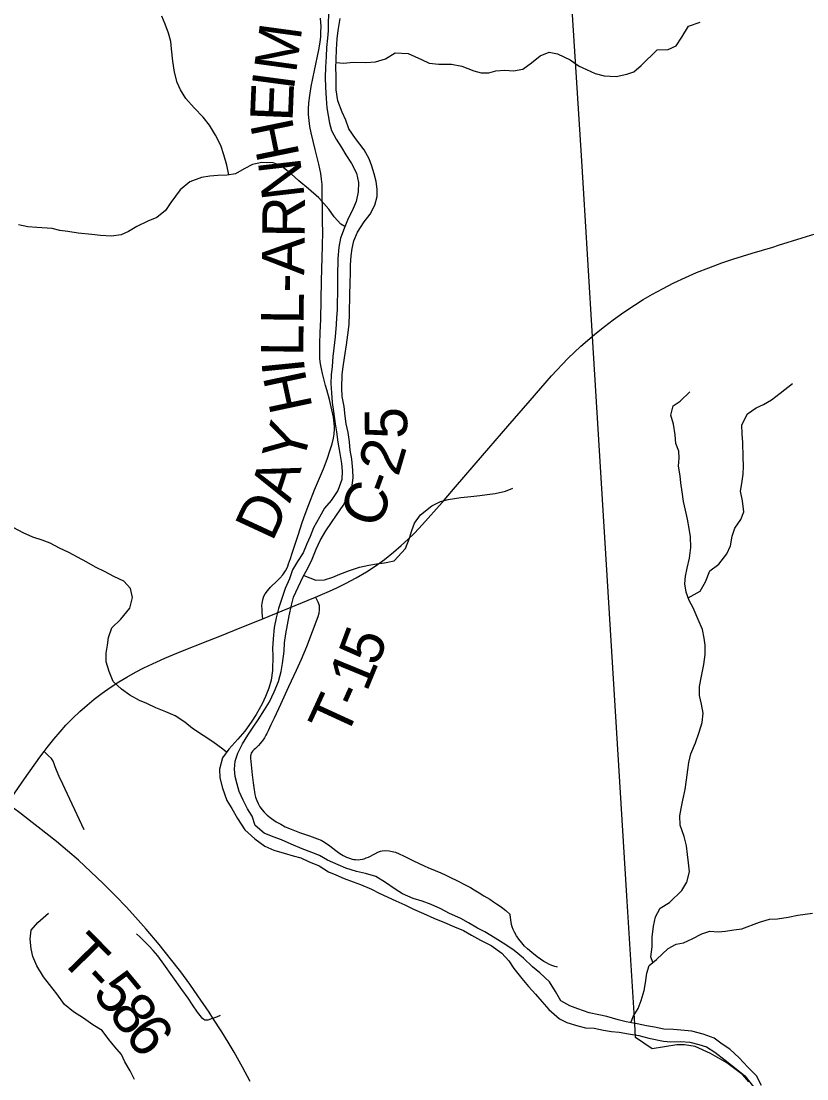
# Model space of a CAD drawing. Extents: x 1451455 to 1749751, y 218250 to 574981.
# Drawn here: x 1582622 to 1588165, y 312388 to 319853 of the extents above; entities that cross this region are included whole.
import ezdxf

# ---------------------------------------------------------------- set-up
doc = ezdxf.new("R2010")
doc.units = 0
for name, color, linetype in [('GM_X_County_Road', 7, 'Continuous'), ('GM_X_County_Road_Text', 7, 'Continuous'), ('GM_X_Minor_River', 7, 'Continuous'), ('GM_X_State_Route', 7, 'Continuous'), ('GM_X_Township', 7, 'Continuous'), ('GM_X_Township_Road', 7, 'Continuous'), ('GM_X_Township_Road_Text', 7, 'Continuous'), ('GM_X_US_Route', 7, 'Continuous')]:
    doc.layers.add(name, color=color, linetype=linetype)

msp = doc.modelspace()

# ---------------------------------------------------------------- linework, layer by layer
at = {"layer": 'GM_X_County_Road'}
msp.add_lwpolyline([(1584326.6, 315635.9), (1584323, 315678.1), (1584321.8, 315702), (1584320.8, 315729), (1584323.9, 315756.7), (1584329, 315779.3), (1584334.8, 315794.6), (1584344.3, 315812.2), (1584359.9, 315833.1), (1584381.6, 315857.8), (1584427.8, 315903.8), (1584446.6, 315922.1), (1584468.9, 315946.2), (1584487, 315973.4), (1584496.2, 315990.8), (1584502.7, 316005.8), (1584509.3, 316024.3), (1584521.5, 316061.6), (1584534.7, 316098.5), (1584550.9, 316148), (1584575.7, 316225.8), (1584605.5, 316316.2), (1584626.7, 316374.7), (1584652.2, 316442.1), (1584692.4, 316546.1), (1584754.1, 316694.5), (1584780, 316762), (1584802.5, 316827.1), (1584815.6, 316871.1), (1584824.7, 316909.5), (1584829.5, 316938.5), (1584831.9, 316972.6), (1584832.4, 316992.9), (1584831.2, 317013.7), (1584828.4, 317036.8), (1584824.9, 317059.1), (1584796.5, 317183.8), (1584778.4, 317250.3), (1584769.6, 317281.9), (1584759.3, 317320), (1584747.3, 317367.7), (1584740.4, 317399.7), (1584734.5, 317435.3), (1584730.2, 317471.1), (1584728.6, 317510.2), (1584729.8, 317579.1), (1584732, 317654.5), (1584735.2, 317749.6), (1584742.1, 318021.8), (1584749.3, 318267.7), (1584749.7, 318366.2), (1584748.9, 318435), (1584747.2, 318522.9), (1584745.5, 318621.1), (1584744.9, 318699.7), (1584741.2, 318738.2), (1584736, 318777.8), (1584721.8, 318845.2), (1584697.2, 318947.2), (1584667.6, 319064.9), (1584658.8, 319109.9), (1584652.9, 319152.1), (1584649.4, 319194.6), (1584649.6, 319233.4), (1584651.4, 319276.5), (1584658, 319328.6), (1584669.1, 319393.3), (1584691.7, 319505.9), (1584722, 319650.4), (1584731.2, 319705.4), (1584735.6, 319744.5), (1584737.3, 319776.8), (1584737.7, 319816.3), (1584733.5, 319875.4)], dxfattribs=at)
at = {"layer": 'GM_X_Minor_River'}
for points in [[(1584088.1, 318768.1), (1584072.8, 318835.9), (1584051.7, 318910.3), (1584030.6, 318976.6), (1583993.4, 319049.2), (1583950.3, 319119.9), (1583907, 319176.5), (1583843.7, 319241.5), (1583784.5, 319308.3), (1583747.3, 319368.9), (1583723.9, 319419.3), (1583702.8, 319493.6), (1583691.8, 319571.9), (1583682.8, 319658.1), (1583677.5, 319710.3), (1583662.2, 319768.5), (1583639, 319832.9), (1583615.7, 319889.3)], [(1584790.9, 319901.7), (1584788.1, 319839.7), (1584787.5, 319785.6), (1584782.8, 319733.6), (1584776, 319667.6), (1584773.1, 319603.6), (1584768.2, 319527.6), (1584767.3, 319455.5), (1584770.4, 319387.4), (1584773.4, 319307.2), (1584778.6, 319241.1), (1584797.2, 319132.7), (1584810.6, 319082.5), (1584843.8, 319019.9), (1584883.1, 318961.3), (1584912.5, 318910.9), (1584953.8, 318848.2), (1584987, 318781.7), (1585002.1, 318715.5), (1584999.3, 318649.4), (1584986.4, 318581.5), (1584957.6, 318515.8), (1584928.8, 318460.1), (1584899.9, 318390.4), (1584875.1, 318322.6), (1584862.2, 318258.7), (1584855.2, 318178.7), (1584853.6, 318052.6), (1584854.8, 317984.5), (1584852.6, 317816.3)], [(1584958.2, 318249.4), (1584968.9, 318303.4), (1584995.7, 318363.1), (1585042.7, 318436.5), (1585085.4, 318492.1), (1585118.2, 318555.7), (1585133, 318615.6), (1585133.7, 318667.6), (1585126.3, 318721.8), (1585113, 318776), (1585095.7, 318830.3), (1585076.3, 318880.7), (1585043.1, 318945.2), (1584982, 319024.1), (1584932.8, 319092.8), (1584913.6, 319155.2), (1584886.3, 319211.6), (1584855.3, 319290.1), (1584844.2, 319368.4), (1584844.9, 319418.4), (1584843.6, 319472.5), (1584842.2, 319522.6), (1584845, 319582.6), (1584847.8, 319652.7), (1584850.8, 319728.7), (1584857.5, 319786.7), (1584872.6, 319872.6)], [(1584844, 319561.7), (1584896.7, 319557.9), (1584966.8, 319565), (1585054.9, 319561.8), (1585121, 319566.9), (1585193.3, 319588), (1585261.9, 319629.1), (1585352, 319626), (1585445.5, 319582.7), (1585501.2, 319557.9), (1585569.2, 319551), (1585657.3, 319549.8), (1585731.2, 319536.8), (1585814.8, 319501.7), (1585868.7, 319488.9), (1585920.7, 319488.2), (1585971, 319503.6), (1586035.1, 319506.7), (1586095.1, 319503.9), (1586161.3, 319515.1), (1586221.9, 319560.3), (1586284.6, 319607.6), (1586347, 319634.8), (1586406.9, 319622), (1586494.4, 319580.8), (1586559.9, 319535.8), (1586611.7, 319511.1), (1586671.4, 319484.3), (1586735.2, 319467.4), (1586819.2, 319462.3), (1586895.5, 319479.3), (1586945.8, 319496.6), (1586996.4, 319540), (1587109.9, 319650.7), (1587186, 319653.7), (1587242.3, 319679), (1587283.2, 319740.5), (1587330.2, 319818), (1587412.6, 319846.9)], [(1584905.8, 318404.5), (1584876.3, 318420.7), (1584830.9, 318471.4), (1584793.6, 318526), (1584722.5, 318607), (1584649.2, 318670.1), (1584581.9, 318727), (1584526.5, 318775.8), (1584451.2, 318834.9), (1584399.3, 318853.6), (1584319.3, 318856.7), (1584255.1, 318841.5), (1584196.6, 318810.2), (1584134.1, 318777), (1584075.9, 318765.8), (1584009.9, 318764.7), (1583953.7, 318759.4), (1583895.6, 318750.2), (1583811.1, 318719.2), (1583744.3, 318662), (1583679.1, 318572.8), (1583640.4, 318517.2), (1583579.7, 318468), (1583515.3, 318442.8), (1583438.8, 318403.8), (1583378.3, 318368.5), (1583327.9, 318345.2), (1583259.8, 318336.1), (1583181.8, 318341.1), (1583119.8, 318347.9), (1583023.8, 318357.2), (1582951.9, 318368.2), (1582895.9, 318374.9), (1582840.1, 318389.7), (1582732.1, 318397.1), (1582668.1, 318402), (1582602.2, 318414.9)], [(1586697.5, 312839.6), (1586629.6, 312854.5), (1586549.9, 312883.6), (1586494.1, 312904.3), (1586428.5, 312939.3), (1586391.3, 313003.8), (1586350.1, 313072.5), (1586280.9, 313137.5), (1586229.3, 313178.2), (1586166, 313241.1), (1586100.7, 313294.1), (1586041.1, 313334.9), (1585965.7, 313382), (1585894.2, 313427), (1585842.4, 313451.7), (1585778.9, 313490.6), (1585723.2, 313519.3), (1585643.6, 313556.4), (1585583.9, 313587.3), (1585514.2, 313618.2), (1585450.5, 313643.1), (1585386.7, 313662), (1585313, 313695), (1585261.4, 313727.7), (1585191.9, 313774.7), (1585124.4, 313815.6), (1585050.6, 313838.6), (1584988.7, 313851.5), (1584912.9, 313876.5), (1584859.2, 313899.3), (1584783.5, 313932.3), (1584725.9, 313965.1), (1584672.1, 313985.8), (1584604.4, 314010.8), (1584526.7, 314043.8), (1584459, 314074.8), (1584399.3, 314097.6), (1584335.5, 314122.5), (1584274.1, 314175.4), (1584251, 314241.8), (1584219.6, 314294.2), (1584188.3, 314354.7), (1584161.1, 314417.2), (1584145.7, 314467.4), (1584132.4, 314521.7), (1584127, 314573.8), (1584131.8, 314629.8), (1584150.5, 314687.6), (1584183.4, 314753.3), (1584222.2, 314814.8), (1584258.9, 314870.4), (1584293.6, 314922), (1584338.5, 314993.5), (1584373.3, 315049.1), (1584408.2, 315120.8), (1584437.1, 315192.5), (1584456, 315262.3), (1584466.8, 315320.2), (1584477.9, 315406.2), (1584480.6, 315466.2), (1584489.4, 315530.2), (1584500.2, 315592.1), (1584513.1, 315656.1), (1584530, 315731.9), (1584542.7, 315787.8), (1584575.7, 315859.5), (1584612.7, 315935.1), (1584641.4, 315988.8), (1584674.3, 316056.4), (1584703.2, 316126.1), (1584732, 316187.8), (1584770.9, 316257.4), (1584811.6, 316314.9), (1584846.3, 316366.5), (1584893.2, 316434), (1584924, 316491.7), (1584954.9, 316559.3), (1584963.8, 316631.3), (1584962.5, 316685.4), (1584955.4, 316761.6), (1584942.2, 316825.8), (1584939, 316884), (1584929.8, 316950.2), (1584914.6, 317012.5), (1584909.2, 317064.6), (1584902.1, 317132.8), (1584887, 317205.1), (1584883.7, 317263.2), (1584886.9, 317359.3), (1584893.6, 317413.2), (1584902.4, 317477.2), (1584917.6, 317569.1), (1584926.5, 317639.1), (1584935.4, 317713.1), (1584938.4, 317791.1), (1584940.1, 317921.3), (1584943.1, 318005.3), (1584946.1, 318079.4), (1584946.7, 318133.4), (1584951.5, 318197.5), (1584958.2, 318249.4)], [(1584852.6, 317816.3), (1584848, 317762.3), (1584845.3, 317712.2), (1584838.2, 317626.2), (1584827.2, 317544.3), (1584820.5, 317486.3), (1584815.6, 317416.3), (1584808.8, 317358.3), (1584808, 317296.2), (1584811.2, 317230.1), (1584816.4, 317161.9), (1584825.5, 317097.7), (1584838.5, 317011.5), (1584845.8, 316955.3), (1584856.8, 316881.1), (1584869.9, 316802.8), (1584881, 316730.5), (1584886.3, 316676.4), (1584883.5, 316618.4), (1584856.5, 316540.6), (1584809.6, 316471.2), (1584762.9, 316415.7), (1584728, 316352.1), (1584685.1, 316276.6), (1584660.3, 316216.8), (1584637.6, 316165.1), (1584610.8, 316101.3), (1584572, 316039.8), (1584537.2, 315980.1), (1584514.4, 315918.4), (1584485.5, 315848.7), (1584460.6, 315778.9), (1584437.7, 315709.1), (1584420.8, 315641.3), (1584407.9, 315573.3), (1584398.9, 315493.4), (1584396, 315425.3), (1584397.4, 315373.2), (1584396.1, 315271.1), (1584385.2, 315201.2), (1584368.5, 315145.3), (1584345.7, 315087.6), (1584323.1, 315035.8), (1584280.1, 314960.3), (1584245.4, 314906.7), (1584200.5, 314841.2), (1584149.7, 314785.8), (1584086.8, 314714.5), (1584042, 314655), (1584021, 314575.2), (1584024.2, 314513.1), (1584043.3, 314440.8), (1584072.2, 314352.3), (1584109.5, 314297.7), (1584148.7, 314227.1), (1584199.7, 314146.3), (1584271, 314081.3), (1584342.4, 314030.3), (1584404.1, 314003.4), (1584477.9, 313982.4), (1584541.7, 313963.5), (1584595.6, 313948.8), (1584649.3, 313922.1), (1584725, 313891), (1584790.5, 313850.1), (1584842.3, 313827.4), (1584900, 313802.6), (1584963.8, 313779.7), (1585015.6, 313761), (1585093.2, 313727.9), (1585146.9, 313699.2), (1585266.3, 313645.5), (1585330, 313616.7), (1585389.7, 313585.8), (1585461.4, 313554.8), (1585533, 313521.9), (1585608.7, 313492.8), (1585678.4, 313461.9), (1585742.1, 313435), (1585799.8, 313402.2), (1585863.4, 313367.3), (1585939, 313330.2), (1586012.3, 313275.2), (1586063.7, 313220.5), (1586099.1, 313167.9), (1586154.2, 313097.1), (1586201.5, 313040.4), (1586250.9, 312985.7), (1586296.3, 312935), (1586345.6, 312878.3), (1586420.9, 312813.2), (1586472.6, 312786.5), (1586548.4, 312763.5), (1586604.2, 312748.7), (1586664.2, 312745.9), (1586730.1, 312733), (1586786, 312722.3), (1586842, 312717.5), (1586908, 312706.6), (1586979.9, 312693.7), (1587049.7, 312674.7)], [(1587328.6, 315782.4), (1587411.9, 315829.8), (1587450.8, 315897.4), (1587479.8, 315975.1), (1587544.4, 316020.3), (1587601.4, 316093.7), (1587626.1, 316149.4), (1587639, 316219.3), (1587657.7, 316275.1), (1587698.5, 316336.7), (1587721.2, 316390.5), (1587710.2, 316468.7), (1587697.1, 316537), (1587705.7, 316590.9), (1587716.6, 316656.9), (1587717.3, 316712.9), (1587716.1, 316775), (1587713.4, 316879.2), (1587708.2, 316939.3), (1587707, 317003.4), (1587746, 317081), (1587806.6, 317124.2), (1587858.9, 317147.6), (1587915.4, 317180.9), (1587976, 317228.1), (1588065, 317297)], [(1587078.2, 313208.8), (1587065, 313249.2), (1587073.8, 313319.2), (1587074.7, 313389.3), (1587083.7, 313467.2), (1587096.6, 313531.1), (1587131.4, 313592.8), (1587195.9, 313632), (1587283.1, 313718.9), (1587317.9, 313776.5), (1587336.8, 313850.4), (1587329.6, 313912.5), (1587324.3, 313970.7), (1587315.1, 314032.9), (1587299.9, 314099.2), (1587270.9, 314179.6), (1587269.7, 314243.8), (1587278.4, 314297.7), (1587291.1, 314355.6), (1587306.1, 314429.5), (1587317, 314499.4), (1587325.9, 314569.4), (1587332.5, 314621.4), (1587347.3, 314683.3), (1587380.3, 314760.9), (1587405.3, 314834.7), (1587426.2, 314902.5), (1587433, 314970.5), (1587421.8, 315032.7), (1587408.6, 315095), (1587407.4, 315157.1), (1587422.3, 315231), (1587439.4, 315312.8), (1587448.3, 315382.8), (1587447.1, 315448.9), (1587439.7, 315499.1), (1587428.5, 315559.3), (1587399.3, 315629.8), (1587362.3, 315712.4), (1587335, 315764.8), (1587313.7, 315823.1), (1587304.4, 315881.3), (1587309.1, 315935.3), (1587319.9, 315993.3), (1587336.7, 316063.1), (1587345.7, 316139.1), (1587344.7, 316213.2), (1587335.4, 316273.4), (1587324.2, 316339.7), (1587309, 316401.9), (1587295.8, 316464.2), (1587284.6, 316532.4), (1587275.4, 316594.6), (1587272, 316644.7), (1587258.9, 316713), (1587263.6, 316769), (1587262.2, 316819.1), (1587240.9, 316873.4), (1587235.7, 316933.6), (1587224.6, 317009.8), (1587205.4, 317072.1), (1587222.2, 317138), (1587272.7, 317171.4), (1587339.6, 317236.6)], [(1584616, 315941.3), (1584700.4, 315907.9), (1584762.5, 315911.1), (1584820.8, 315928.3), (1584871.1, 315949.7), (1584939.5, 315976.8), (1585009.8, 315999.9), (1585074.1, 316013.1), (1585128.2, 316022.4), (1585186.4, 316029.6), (1585252.6, 316044.8), (1585333.8, 316131.8), (1585362.7, 316203.5), (1585377.5, 316259.4), (1585396.1, 316311.2), (1585438.9, 316368.7), (1585519.8, 316433.7), (1585580.2, 316462.9), (1585634.5, 316478.2), (1585724.7, 316491.1), (1585794.9, 316498.1), (1585859, 316505.3), (1585909.1, 316512.6), (1585965.3, 316519.9), (1586039.6, 316537), (1586089.9, 316556.3)], [(1584071.8, 314694.7), (1584044.8, 314715.1), (1583973.3, 314766.1), (1583905.8, 314811), (1583830.4, 314860.1), (1583776.9, 314904.9), (1583709.4, 314949.8), (1583643.7, 314978.7), (1583572, 315007.7), (1583508.3, 315036.6), (1583456.6, 315059.3), (1583389, 315096.2), (1583329.5, 315139.1), (1583272.1, 315191.9), (1583242.9, 315262.4), (1583221.8, 315330.8), (1583222.6, 315392.8), (1583231.3, 315448.8), (1583238, 315502.8), (1583260.8, 315570.5), (1583325.7, 315633.8), (1583388.7, 315711), (1583407.7, 315784.9), (1583392.5, 315849.1), (1583347.1, 315901.8), (1583275.4, 315932.8), (1583213.8, 315967.7), (1583146.2, 316000.6), (1583084.6, 316035.5), (1583018.9, 316070.4), (1582959.3, 316103.2), (1582893.6, 316134.1), (1582826, 316169.1), (1582770.2, 316189.8), (1582704.4, 316212.7), (1582636.8, 316241.7), (1582535.4, 316297.1)], [(1582691.7, 313305.2), (1582686.6, 313375.4), (1582693.4, 313437.4), (1582740.1, 313492.8), (1582815, 313557.9)], [(1586924.1, 312784.6), (1586939.5, 312828.4), (1586974.3, 312884), (1586997, 312941.7), (1587017.9, 313011.5), (1587026.6, 313065.5), (1587037.5, 313133.5), (1587052.2, 313187.3), (1587104.8, 313230.7), (1587187.8, 313307.7), (1587244.3, 313339), (1587294.4, 313348.3), (1587356.8, 313375.5), (1587425.3, 313412.6), (1587481.6, 313429.9), (1587539.6, 313425.1), (1587591.7, 313430.5), (1587649.9, 313439.7), (1587706, 313447), (1587830.7, 313493.4), (1587901.1, 313514.5), (1587959.2, 313517.7), (1588033.4, 313530.7), (1588101.6, 313543.8), (1588205.9, 313558.5)], [(1583420.8, 312384.4), (1583391.5, 312444.9), (1583354.3, 312509.5), (1583328.9, 312559.8), (1583283.5, 312614.5), (1583240.1, 312665.2), (1583192.9, 312729.9), (1583127.4, 312770.8), (1583061.9, 312817.7), (1582992.4, 312860.7), (1582929, 312913.6), (1582873.9, 312988.4), (1582822.7, 313053.2), (1582779.3, 313107.8), (1582732.3, 313186.5), (1582705.1, 313253), (1582691.7, 313305.2)], [(1587846.2, 312341.7), (1587811, 312410.3), (1587749.7, 312471.2), (1587688.5, 312536.1), (1587621.2, 312597), (1587567.6, 312633.8), (1587512.1, 312674.6), (1587434.4, 312703.6), (1587354.6, 312724.7), (1587302.6, 312729.4), (1587224.6, 312736.5), (1587156.6, 312739.4), (1587090.7, 312754.3), (1587034.8, 312763), (1586968.9, 312775.9), (1586891, 312791), (1586833.2, 312805.7), (1586753.4, 312828.8), (1586697.5, 312839.6)], [(1587049.7, 312674.7), (1587153.5, 312653.3), (1587205.5, 312650.6), (1587275.6, 312651.7), (1587339.6, 312646.8), (1587403.5, 312632), (1587457.3, 312615.2), (1587516.9, 312576.4), (1587588.2, 312519.4), (1587665.5, 312460.3), (1587728.9, 312409.4), (1587790, 312332.5)]]:
    msp.add_lwpolyline(points, dxfattribs=at)
at = {"layer": 'GM_X_State_Route'}
for points in [[(1587965.5, 318271.9), (1588131.7, 318323.4), (1588254, 318360.8)], [(1582555.5, 314377.4), (1582645.6, 314506.4), (1582754.2, 314658.4), (1582785.1, 314699.9), (1582805, 314726.8), (1582851.8, 314785.7), (1582896.2, 314838.1), (1582937.9, 314884.1), (1582983.6, 314930.9), (1583035.6, 314980.4), (1583087.1, 315025.7), (1583137.6, 315067.1), (1583194.8, 315110.8), (1583250.8, 315150.3), (1583310.8, 315189.9), (1583366.5, 315224), (1583429.1, 315259.3), (1583487.2, 315289.2), (1583579, 315332), (1583635.8, 315357.1), (1583747.6, 315403.5), (1583939.6, 315479.2), (1584024.9, 315513.2), (1584179.8, 315576.3), (1584326.6, 315635.9), (1584371.3, 315654), (1584698.6, 315788.6), (1584699, 315788.8), (1584798.6, 315831.4), (1584849.4, 315854.7), (1584911.3, 315885), (1584986.7, 315925.2), (1585057.6, 315966.6), (1585120.7, 316007.5), (1585184.4, 316054.5), (1585249, 316105.3), (1585304.1, 316151.9), (1585350.3, 316194), (1585397.1, 316240.1), (1585453.1, 316300), (1585592.4, 316456.9), (1585686.9, 316565.8), (1585876.3, 316787.7), (1586056.4, 316996.1), (1586212.9, 317177.2), (1586363.8, 317350.2), (1586478.2, 317471.8), (1586571.2, 317559.2), (1586668.2, 317642.4), (1586669.6, 317643.6), (1586736.8, 317698.2), (1586799.1, 317746), (1586875.2, 317799.8), (1586949.5, 317849.3), (1587011.2, 317888.4), (1587076, 317926.7), (1587146, 317963.9), (1587226.6, 318005.9), (1587309.5, 318045.3), (1587387.6, 318079.1), (1587472.8, 318113.1), (1587564.9, 318147.3), (1587642.5, 318173.5), (1587780.2, 318216.4), (1587924.9, 318259.3), (1587965.5, 318271.9)]]:
    msp.add_lwpolyline(points, dxfattribs=at)
at = {"layer": 'GM_X_Township'}
for points in [[(1587756.8, 312367), (1587714.5, 312416.4), (1587600.5, 312501.8), (1587486.5, 312567.7), (1587377.5, 312615.8), (1587302.3, 312629.4), (1587247.1, 312629.4), (1587074.3, 312601.4), (1586956, 312679.6), (1586951.1, 312776.3), (1586894.7, 313681), (1586657.8, 317550.9), (1586577.3, 318866.6), (1586413.4, 321445.3), (1586366.1, 322190.7), (1586071.6, 322358.5), (1581500.7, 324963.5), (1576824.8, 327623)], [(1587756.8, 312367), (1587714.5, 312416.4), (1587600.5, 312501.8), (1587486.5, 312567.7), (1587377.5, 312615.8), (1587302.3, 312629.4), (1587247.1, 312629.4), (1587074.3, 312601.4), (1586956, 312679.6), (1586951.1, 312776.3), (1586894.7, 313681), (1586657.8, 317550.9), (1586577.3, 318866.6), (1586413.4, 321445.3), (1586366.1, 322190.7), (1590293, 322987.2), (1593030.5, 323584.8), (1593145.7, 323595.7), (1593983, 323674.9)]]:
    msp.add_lwpolyline(points, dxfattribs=at)
at = {"layer": 'GM_X_Township_Road'}
for points in [[(1584698.6, 315788.6), (1584714.2, 315756.3), (1584719.4, 315744.5), (1584723.8, 315729.9), (1584725.5, 315714.2), (1584725, 315695.5), (1584722.1, 315678)], [(1584722.1, 315678), (1584721.1, 315672.1), (1584714.3, 315648.4), (1584634.3, 315436.6), (1584597.4, 315348), (1584562.1, 315269.4), (1584508.9, 315154.8), (1584451.1, 315031.4), (1584406.5, 314934.6), (1584384.6, 314887.8), (1584363.8, 314843.7), (1584355.1, 314826.2), (1584348.3, 314813.6), (1584337.9, 314794.8), (1584322.7, 314771.9), (1584318.5, 314766.6)], [(1584318.5, 314766.6), (1584309.5, 314755.1), (1584296, 314740.9), (1584288.8, 314734.3), (1584275, 314720.6), (1584265.9, 314712), (1584257.2, 314703.3), (1584250.2, 314695.1), (1584245.5, 314686.4), (1584242, 314678.1), (1584239.4, 314666.4), (1584239, 314651.3), (1584243.8, 314604.5), (1584251.1, 314533), (1584258.7, 314477.8), (1584265.4, 314428.6), (1584268, 314413), (1584271.1, 314395.9), (1584275.8, 314377.2), (1584284.2, 314352.5), (1584293.6, 314331.6), (1584307.1, 314308), (1584322.1, 314287.6), (1584337.2, 314270.3), (1584358.2, 314249.4), (1584389.3, 314225.4), (1584422, 314203.3), (1584453, 314184.8), (1584485.1, 314168.3), (1584527.2, 314150), (1584585.4, 314127.8), (1584656.6, 314102.8), (1584712.9, 314083.1), (1584738.1, 314072.2), (1584762, 314059.2), (1584799.9, 314033), (1584841.4, 314000.7), (1584871.2, 313980.1), (1584893.1, 313965.9), (1584916.4, 313953.7), (1584937.8, 313945.2), (1584956.8, 313939), (1584969.8, 313936.8), (1584982, 313935.5), (1584998.9, 313935.4), (1585014.6, 313936.5), (1585030.6, 313938.6), (1585041, 313941.6), (1585056.3, 313947.2), (1585071.5, 313953.7), (1585117.4, 313977.7), (1585139.5, 313988.9), (1585156.9, 313995.1), (1585169.4, 313998.3), (1585195.1, 313999.8), (1585218.1, 313997.7), (1585238.5, 313994.2), (1585263.2, 313987.2), (1585290.1, 313976.7), (1585319.8, 313962.5), (1585352.3, 313946.8), (1585384.5, 313930.4), (1585470.2, 313889.2), (1585491.4, 313880.4), (1585543.3, 313859.9), (1585582.5, 313843.4), (1585617.8, 313827), (1585647.6, 313812.3), (1585700.3, 313785.6), (1585755.4, 313757.6), (1585792.3, 313737.8), (1585819.2, 313722.2), (1585854.4, 313700.5), (1585885.8, 313681), (1585927.8, 313655.5), (1585954.6, 313637.6), (1585976.4, 313623.7), (1586001.1, 313607.6), (1586019.8, 313594.2), (1586041, 313576.4), (1586071, 313549)], [(1583066.6, 314145.2), (1582916, 314468.4), (1582890, 314522.1), (1582870.5, 314567), (1582861.1, 314591.6), (1582855.9, 314611.6), (1582847.7, 314631.3), (1582835.6, 314648.8), (1582815.8, 314669.2), (1582785.1, 314699.9)], [(1586262.4, 313249.5), (1586262.4, 313249.6), (1586224.2, 313280.2), (1586194.1, 313305.5), (1586173.8, 313325.7), (1586153.4, 313348.1), (1586132.9, 313373.7), (1586116.1, 313398), (1586101.6, 313423.7), (1586093.5, 313441.6), (1586086.6, 313460.3), (1586081.8, 313476.8), (1586078.4, 313495), (1586073.6, 313526.9), (1586071, 313549)], [(1583975.5, 312816.6), (1583956.9, 312809.8), (1583939, 312803.3), (1583932.2, 312801.6), (1583925.2, 312801.6), (1583917.7, 312803.6), (1583910.5, 312807.5), (1583902.5, 312814.5), (1583894, 312823.5), (1583883.9, 312836.1), (1583866.7, 312860.1), (1583831.1, 312911.5), (1583799.2, 312957.2), (1583756, 313019.2), (1583628.9, 313198.2), (1583586.1, 313256.1), (1583554.1, 313294.4), (1583526, 313325.3), (1583461, 313388.4), (1583436.6, 313411)], [(1586406.7, 313175.9), (1586398, 313177.9), (1586386.4, 313180.6), (1586365.5, 313188.4), (1586344.3, 313197.5), (1586327.8, 313206.2), (1586310.6, 313215.7), (1586286.6, 313232.3), (1586262.4, 313249.5)], [(1583975.5, 312816.6), (1584002.9, 312827), (1584028.7, 312836.8)]]:
    msp.add_lwpolyline(points, dxfattribs=at)
at = {"layer": 'GM_X_US_Route'}
for points in [[(1582700.5, 314198), (1582612.7, 314265), (1582523, 314330.8)], [(1584238.7, 312370.5), (1584184, 312471.6), (1584124, 312577.2), (1584082.5, 312648), (1584037.3, 312720.5), (1583975.5, 312816.6), (1583948, 312858.1), (1583869.6, 312975.5), (1583812.8, 313056), (1583748.4, 313143.1), (1583676.1, 313236.5), (1583595.5, 313336), (1583504.6, 313444), (1583428.9, 313530.5), (1583362.2, 313603), (1583289.1, 313678.5), (1583200.2, 313766.1), (1583027.1, 313931.6), (1582872.4, 314064.3), (1582743.2, 314165.4), (1582700.5, 314198)]]:
    msp.add_lwpolyline(points, dxfattribs=at)

# ---------------------------------------------------------------- texts
at = {"layer": 'GM_X_County_Road_Text'}
for s, rotation, p in [('M', 82.21993, (1584561.3, 319480.9)), ('I', 82.39812, (1584545, 319359)), ('E', 87.62725, (1584536.4, 319142)), ('H', 101.60865, (1584588, 318902.6)), ('N', 96.60742, (1584622.9, 318612.2)), ('R', 89.30121, (1584622, 318324.1)), ('A', 89.25016, (1584618.6, 318059.8)), ('-', 89.2467, (1584616.9, 317936.6)), ('L', 89.30143, (1584614.2, 317712.3)), ('L', 89.87142, (1584613.7, 317488.7)), ('I', 95.74323, (1584625.6, 317374.2)), ('H', 102.04688, (1584679.4, 317124.7)), ('5', 90.83305, (1585347.7, 316907.5)), ('Y', 74.88474, (1584606.4, 316716)), ('2', 73.59203, (1585282.2, 316632.9)), ('A', 71.73499, (1584518.5, 316448)), ('C', 68.38158, (1585139.5, 316260)), ('-', 69.95879, (1585233.5, 316497.5)), ('D', 65.10502, (1584393.4, 316173.3))]:
    msp.add_text(s, height=300, rotation=rotation, dxfattribs=at).set_placement(p)
at = {"layer": 'GM_X_Township_Road_Text'}
for s, rotation, p in [('5', 69.36761, (1585134.1, 315292.7)), ('1', 67.66036, (1585060.3, 315112.7)), ('T', 65.33081, (1584911.1, 314784.1)), ('-', 65.95489, (1585006.3, 314991.3)), ('T', 314.39695, (1582880.8, 313236.8)), ('-', 312.84132, (1583036.3, 313078)), ('5', 309.60869, (1583117.2, 312991)), ('8', 306.00653, (1583231.9, 312852.6)), ('6', 306.9202, (1583343.7, 312698.9))]:
    msp.add_text(s, height=300, rotation=rotation, dxfattribs=at).set_placement(p)

doc.saveas('drawing.dxf')
